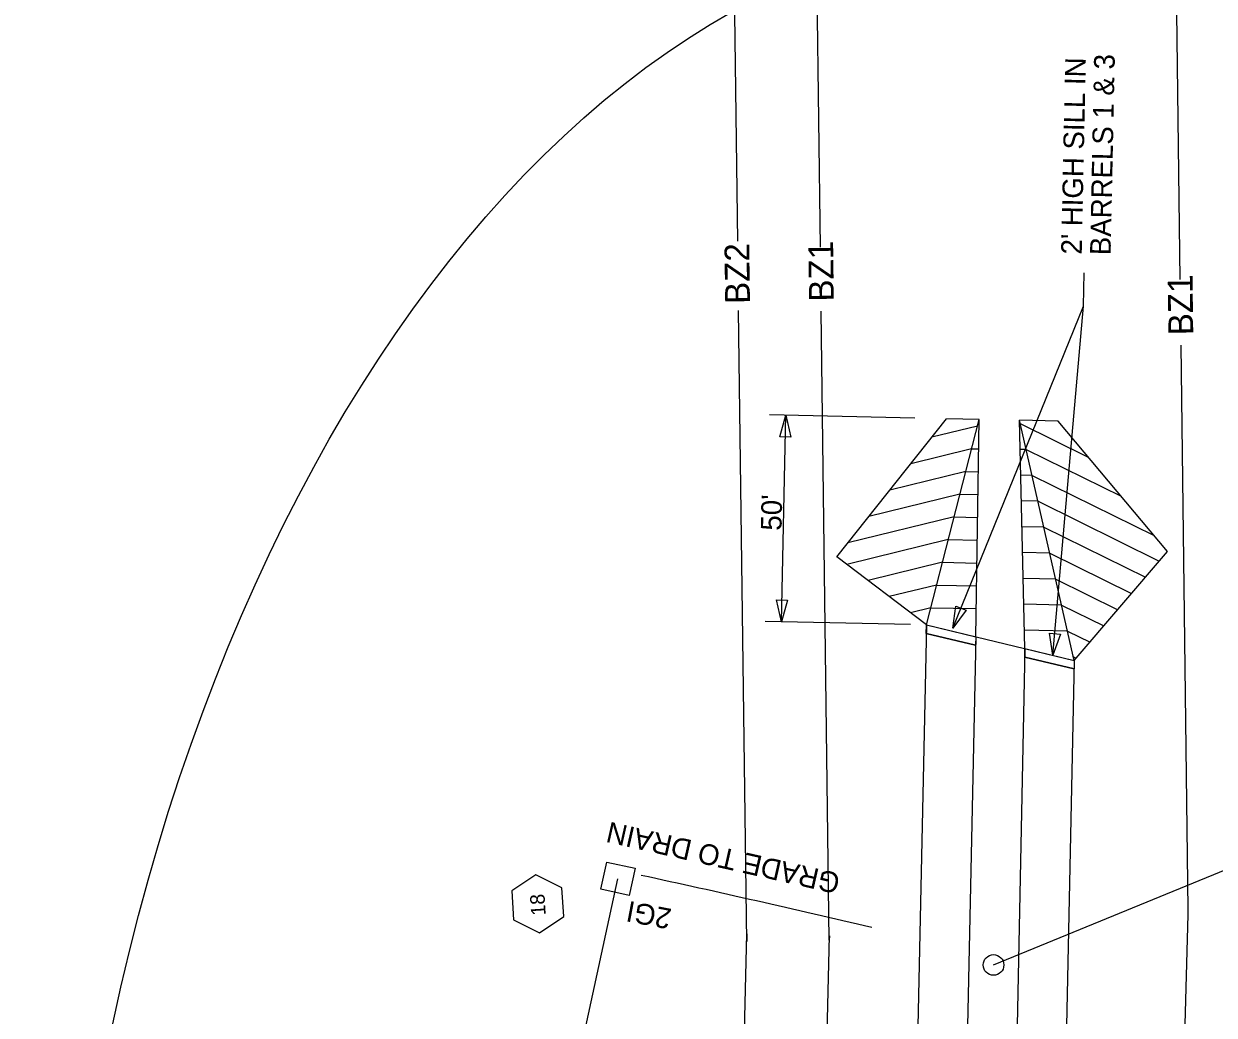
# Model space of a CAD drawing. Extents: x 2384780 to 2405432, y 547869 to 573706.
# Drawn here: x 2395493.1 to 2395781.4, y 554135.3 to 554375.3 of the extents above; entities that cross this region are included whole.
import ezdxf

# ---------------------------------------------------------------- set-up
doc = ezdxf.new("R2010")
doc.units = 0
for name, color, linetype in [('Old_Level_1', 7, 'Continuous'), ('Old_Level_10', 7, 'Continuous'), ('Old_Level_16', 7, 'Continuous'), ('Old_Level_23', 7, 'Continuous'), ('Old_Level_5', 7, 'Continuous'), ('Old_Level_59', 7, 'Continuous'), ('Old_Level_63', 7, 'Continuous'), ('Old_Level_9', 7, 'Continuous'), ('Prop Buffer Zone 1', 7, 'Continuous'), ('Prop Buffer Zone 2', 7, 'Continuous')]:
    doc.layers.add(name, color=color, linetype=linetype)

# ---------------------------------------------------------------- blocks, each defined once
blk = doc.blocks.new('IN')
at = {"layer": 'Old_Level_9'}
blk.add_lwpolyline([(-0.07025, 0.067), (0.07025, 0.067), (0.07025, -0.067), (-0.07025, -0.067)], close=True, dxfattribs=at)

msp = doc.modelspace()

# ---------------------------------------------------------------- linework, layer by layer
at = {"layer": 'Old_Level_1'}
for p, q in [((2395690.04, 554246.25), (2395716.56, 554279.7)), ((2395770.08, 554247.56), (2395743.61, 554279.12)), ((2395615.73, 554070.19), (2395636.99, 554168.34))]:
    msp.add_line(p, q, dxfattribs=at)
msp.add_arc((2394828.31, 550434.92), 3822, 76.84008, 77.69794, dxfattribs=at)
at = {"layer": 'Old_Level_10'}
for p, q in [((2395711.7, 554229.79), (2395724.48, 554279.53)), ((2395723.64, 554226.88), (2395724.48, 554279.53)), ((2395747.52, 554221.18), (2395734.25, 554279.32)), ((2395735.58, 554224.05), (2395734.25, 554279.32)), ((2395724.07, 554277.91), (2395712.99, 554275.19)), ((2395734.43, 554278.53), (2395750.91, 554270.42)), ((2395722.65, 554272.42), (2395707.92, 554268.8)), ((2395722.65, 554272.42), (2395724.37, 554272.38)), ((2395735.86, 554272.25), (2395734.42, 554272.28)), ((2395735.86, 554272.25), (2395758.87, 554260.93)), ((2395721.24, 554266.92), (2395702.85, 554262.41)), ((2395721.24, 554266.92), (2395724.28, 554266.86)), ((2395737.3, 554265.97), (2395734.57, 554266.03)), ((2395737.3, 554265.97), (2395766.83, 554251.44)), ((2395719.83, 554261.43), (2395697.78, 554256.01)), ((2395719.83, 554261.43), (2395724.19, 554261.33)), ((2395738.73, 554259.7), (2395734.72, 554259.78)), ((2395738.73, 554259.7), (2395768.1, 554245.24)), ((2395718.42, 554255.93), (2395692.71, 554249.62)), ((2395718.42, 554255.93), (2395724.1, 554255.81)), ((2395740.16, 554253.42), (2395734.87, 554253.53)), ((2395740.16, 554253.42), (2395764.75, 554241.32)), ((2395717, 554250.44), (2395692.46, 554244.41)), ((2395717, 554250.44), (2395724.01, 554250.29)), ((2395741.6, 554247.14), (2395735.02, 554247.28)), ((2395747.52, 554221.18), (2395770.08, 554247.56)), ((2395711.7, 554229.79), (2395690.04, 554246.25)), ((2395715.59, 554244.94), (2395697.58, 554240.52)), ((2395715.59, 554244.94), (2395723.92, 554244.76)), ((2395741.6, 554247.14), (2395761.39, 554237.4)), ((2395714.18, 554239.44), (2395702.7, 554236.63)), ((2395714.18, 554239.44), (2395723.84, 554239.24)), ((2395743.03, 554240.86), (2395735.17, 554241.03)), ((2395743.03, 554240.86), (2395758.04, 554233.47)), ((2395712.77, 554233.95), (2395707.82, 554232.73)), ((2395712.77, 554233.95), (2395723.75, 554233.72)), ((2395744.46, 554234.58), (2395735.32, 554234.78)), ((2395744.46, 554234.58), (2395754.68, 554229.55)), ((2395711.7, 554229.79), (2395702.14, 553776.55)), ((2395711.65, 554227.74), (2395723.6, 554224.87)), ((2395711.7, 554229.79), (2395747.52, 554221.18)), ((2395745.9, 554228.3), (2395735.47, 554228.52)), ((2395745.9, 554228.3), (2395751.33, 554225.63)), ((2395723.64, 554226.88), (2395714.42, 553789.9)), ((2395735.58, 554224.05), (2395726.7, 553803.26)), ((2395735.54, 554222), (2395747.48, 554219.13)), ((2395747.33, 554222.03), (2395747.98, 554221.71)), ((2395747.52, 554221.18), (2395738.99, 553816.62))]:
    msp.add_line(p, q, dxfattribs=at)
for points in [[(2395723.6, 554224.87), (2395711.65, 554227.74), (2395711.7, 554229.79), (2395723.64, 554226.88)], [(2395735.54, 554222), (2395735.58, 554224.05), (2395747.52, 554221.18), (2395747.48, 554219.13)]]:
    msp.add_lwpolyline(points, close=True, dxfattribs=at)
at = {"layer": 'Old_Level_16'}
msp.add_lwpolyline([(2395617.15, 554169.3), (2395611.29, 554165.42), (2395611.73, 554158.41), (2395618.02, 554155.28), (2395623.87, 554159.16), (2395623.44, 554166.17)], close=True, dxfattribs=at)
at = {"layer": 'Old_Level_23'}
for p, q in [((2395708.93, 554279.86), (2395673.68, 554280.6)), ((2395676.6, 554230.53), (2395677.65, 554280.52)), ((2395724.48, 554279.53), (2395716.56, 554279.7)), ((2395743.61, 554279.12), (2395734.25, 554279.32)), ((2395707.87, 554229.87), (2395672.62, 554230.61))]:
    msp.add_line(p, q, dxfattribs=at)
for points in [[(2395742.32, 554222.43), (2395749.75, 554306.97), (2395749.91, 554314.97)], [(2395718.13, 554228.96), (2395749.75, 554306.97)]]:
    msp.add_lwpolyline(points, dxfattribs=at)
for points in [[(2395676.22, 554275.27), (2395677.65, 554280.52), (2395678.86, 554275.21)], [(2395678.03, 554235.78), (2395676.6, 554230.53), (2395675.39, 554235.83)], [(2395721.32, 554233.37), (2395718.13, 554228.96), (2395718.87, 554234.36)], [(2395744.17, 554227.55), (2395742.32, 554222.43), (2395741.54, 554227.82)]]:
    msp.add_lwpolyline(points, close=True, dxfattribs=at)
msp.add_circle((2395727.96, 554147.46), 2.5, dxfattribs=at)
at = {"layer": 'Old_Level_59'}
msp.add_line((2395727.99, 554147.46), (2395727.98, 554147.46), dxfattribs=at)
at = {"layer": 'Old_Level_63'}
msp.add_lwpolyline([(2395727.98, 554147.46), (2397412.66, 554838.04), (2397895.8, 554886.52)], dxfattribs=at)
msp.add_ellipse((2395727.45, 554021.06), major_axis=(15.71, 376.73), ratio=0.598979, dxfattribs=at)
at = {"layer": 'Prop Buffer Zone 1'}
for p, q in [((2395775.08, 554159.7), (2395775.09, 554160.89)), ((2395688.2, 554154.55), (2395688.19, 554153.44))]:
    msp.add_line(p, q, dxfattribs=at)
for points in [[(2395773.19, 554313.41), (2395770.76, 554507.57)], [(2395686.02, 554321.19), (2395683.62, 554506.27)], [(2395688.19, 554153.44), (2395686.22, 554305.69)], [(2395775.09, 554160.89), (2395773.38, 554297.48)], [(2395766.48, 553842.97), (2395775.08, 554159.7)], [(2395680.91, 553848.68), (2395688.2, 554154.55)]]:
    msp.add_lwpolyline(points, dxfattribs=at)
at = {"layer": 'Prop Buffer Zone 2'}
msp.add_line((2395668.2, 554155.02), (2395668.19, 554153.18), dxfattribs=at)
for points in [[(2395666, 554322.68), (2395663.62, 554506.01)], [(2395668.19, 554153.18), (2395666.21, 554305.9)], [(2395660.91, 553849.16), (2395668.2, 554155.02)]]:
    msp.add_lwpolyline(points, dxfattribs=at)

# ---------------------------------------------------------------- block references
at = {"layer": 'Old_Level_5', "xscale": 50.00000000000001, "yscale": 50, "rotation": 167.67342972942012}
msp.add_blockref('IN', (2395636.99, 554168.34), dxfattribs=at)

# ---------------------------------------------------------------- texts
at = {"layer": 'Old_Level_1'}
for s, rotation, p in [("2' HIGH SILL IN", 88.7915, (2395749.32, 554319.39)), ('BARRELS 1 & 3', 88.7915, (2395756.32, 554319.24)), ('GRADE TO DRAIN', 167.2546, (2395691.12, 554169.48))]:
    msp.add_text(s, height=5, rotation=rotation, dxfattribs=at).set_placement(p)
at = {"layer": 'Old_Level_16'}
msp.add_text('18', height=3.525, rotation=93.5443, dxfattribs=at).set_placement((2395619.52, 554159.53))
at = {"layer": 'Old_Level_23'}
msp.add_text("50'", height=5, rotation=88.6737, dxfattribs=at).set_placement((2395676.59, 554252.56))
at = {"layer": 'Old_Level_5'}
msp.add_text('2GI', height=5, rotation=169.1573, dxfattribs=at).set_placement((2395650.23, 554160.98))
at = {"layer": 'Prop Buffer Zone 1'}
for p in [(2395689.29, 554308.08), (2395776.33, 554299.93)]:
    msp.add_text('BZ1', height=6, rotation=90.7429, dxfattribs=at).set_placement(p)
at = {"layer": 'Prop Buffer Zone 2'}
msp.add_text('BZ2', height=6, rotation=90.7429, dxfattribs=at).set_placement((2395668.98, 554307.51))

doc.saveas('drawing.dxf')
